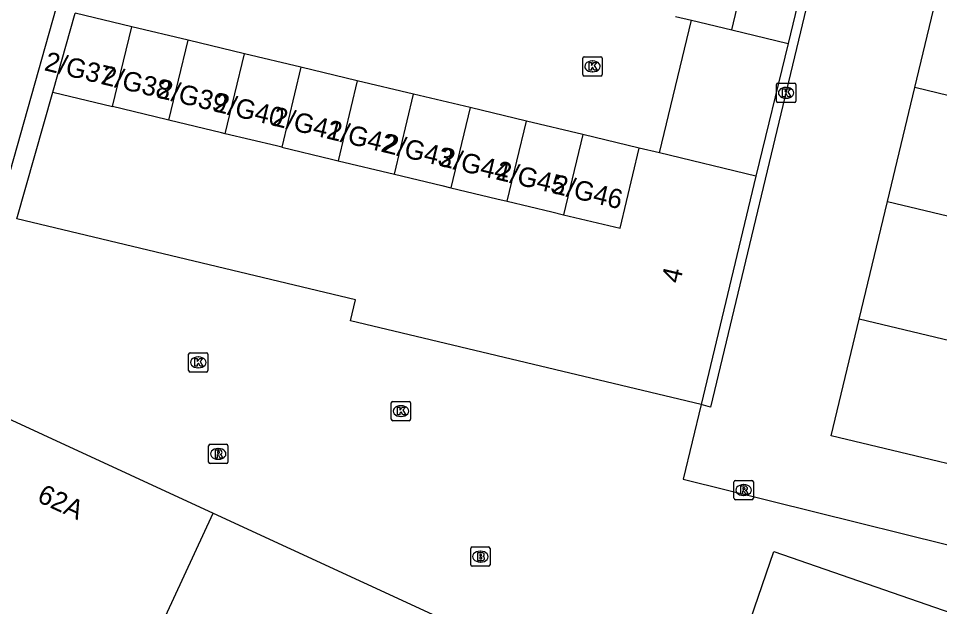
# Model space of a CAD drawing. Extents: x 162812 to 163818, y 381639 to 382470.
# Drawn here: x 163084.27 to 163131.92, y 382070.61 to 382101.07 of the extents above; entities that cross this region are included whole.
import ezdxf

# ---------------------------------------------------------------- set-up
doc = ezdxf.new("R2010")
doc.units = 0
for name, color, linetype in [('IMGEO_Brandkraan', 7, 'Continuous'), ('IMGEO_Kolk', 7, 'Continuous'), ('IMGEO_Pand', 7, 'Continuous'), ('IMGEO_Pand_nummerreeks', 7, 'Continuous'), ('IMGEO_Parkeervlak_open', 7, 'Continuous'), ('IMGEO_Rijbaan_lokaal_open', 7, 'Continuous'), ('IMGEO_Rioolput', 7, 'Continuous')]:
    doc.layers.add(name, color=color, linetype=linetype)

msp = doc.modelspace()

# ---------------------------------------------------------------- linework, layer by layer
at = {"layer": 'IMGEO_Brandkraan'}
for p, q in [((163107.741, 382073.698), (163108.593, 382073.698)), ((163107.666, 382072.772), (163107.666, 382073.624)), ((163108.154, 382073.478), (163108.179, 382073.478)), ((163108.667, 382073.624), (163108.667, 382072.772)), ((163108.177, 382072.918), (163108.152, 382072.918)), ((163108.593, 382072.698), (163107.741, 382072.698))]:
    msp.add_line(p, q, dxfattribs=at)
for points in [[(163107.741, 382073.698), (163108.593, 382073.698)], [(163107.666, 382072.772), (163107.666, 382073.624)], [(163108.014, 382073.398), (163108.014, 382072.998), (163108.227, 382072.998)], [(163108.245, 382073.398), (163108.014, 382073.398)], [(163108.193, 382073.317), (163108.139, 382073.317), (163108.139, 382073.241)], [(163108.139, 382073.241), (163108.192, 382073.241)], [(163108.667, 382073.624), (163108.667, 382072.772)], [(163108.201, 382073.165), (163108.139, 382073.165), (163108.139, 382073.084)], [(163108.139, 382073.084), (163108.201, 382073.084)], [(163108.593, 382072.698), (163107.741, 382072.698)]]:
    msp.add_lwpolyline(points, dxfattribs=at)
for centre, radius, start, end in [((163107.743, 382073.622), 0.0765, 91.552, 178.448), ((163107.743, 382073.622), 0.0765, 91.552, 178.448), ((163108.591, 382073.622), 0.0765, 1.552, 88.448), ((163108.591, 382073.622), 0.0765, 1.552, 88.448), ((163108.194, 382073.279), 0.0379, 267.8285, 90.9355), ((163108.249, 382073.253), 0.145, 59.4692, 91.5367), ((163108.274, 382073.3), 0.0922, 285.5137, 58.1501), ((163108.279, 382073.108), 0.105, 301.3115, 78.989), ((163107.743, 382072.774), 0.0765, 181.552, 268.448), ((163107.743, 382072.774), 0.0765, 181.552, 268.448), ((163108.202, 382073.124), 0.0404, 269.8759, 90.5077), ((163108.233, 382073.249), 0.251, 268.6676, 293.5347), ((163108.591, 382072.774), 0.0765, 271.552, 358.448), ((163108.591, 382072.774), 0.0765, 271.552, 358.448)]:
    msp.add_arc(centre, radius, start, end, dxfattribs=at)
for centre, major_axis, ratio, start_param, end_param in [((163108.153, 382073.198), (-0.387, 0.002), 0.722429, 4.712389, 7.853982), ((163108.178, 382073.198), (-0.39, 0.002), 0.717154, 1.570796, 4.712389)]:
    msp.add_ellipse(centre, major_axis=major_axis, ratio=ratio, start_param=start_param, end_param=end_param, dxfattribs=at)
at = {"layer": 'IMGEO_Kolk'}
for p, q in [((163113.465, 382098.158), (163113.465, 382099.01)), ((163113.54, 382099.084), (163114.392, 382099.084)), ((163114.466, 382099.01), (163114.466, 382098.158)), ((163113.953, 382098.864), (163113.978, 382098.864)), ((163114.392, 382098.084), (163113.54, 382098.084)), ((163113.976, 382098.304), (163113.951, 382098.304)), ((163123.481, 382096.789), (163123.481, 382097.641)), ((163123.556, 382097.715), (163124.408, 382097.715)), ((163123.969, 382097.495), (163123.994, 382097.495)), ((163124.482, 382097.641), (163124.482, 382096.789)), ((163124.408, 382096.715), (163123.556, 382096.715)), ((163123.992, 382096.935), (163123.967, 382096.935)), ((163093.071, 382082.831), (163093.071, 382083.683)), ((163093.146, 382083.757), (163093.998, 382083.757)), ((163094.072, 382083.683), (163094.072, 382082.831)), ((163093.559, 382083.537), (163093.584, 382083.537)), ((163093.998, 382082.757), (163093.146, 382082.757)), ((163093.582, 382082.977), (163093.557, 382082.977)), ((163103.557, 382080.31), (163103.557, 382081.162)), ((163103.632, 382081.236), (163104.484, 382081.236)), ((163104.045, 382081.016), (163104.07, 382081.016)), ((163104.558, 382081.162), (163104.558, 382080.31)), ((163104.068, 382080.456), (163104.043, 382080.456)), ((163104.484, 382080.236), (163103.632, 382080.236))]:
    msp.add_line(p, q, dxfattribs=at)
for points in [[(163113.465, 382098.158), (163113.465, 382099.01)], [(163113.54, 382099.084), (163114.392, 382099.084)], [(163114.466, 382099.01), (163114.466, 382098.158)], [(163113.786, 382098.784), (163113.909, 382098.784), (163113.909, 382098.633), (163114.039, 382098.784), (163114.203, 382098.784), (163114.057, 382098.633), (163114.21, 382098.384), (163114.058, 382098.384), (163113.973, 382098.548), (163113.909, 382098.481), (163113.909, 382098.384), (163113.786, 382098.384), (163113.786, 382098.784)], [(163114.392, 382098.084), (163113.54, 382098.084)], [(163123.481, 382096.789), (163123.481, 382097.641)], [(163123.556, 382097.715), (163124.408, 382097.715)], [(163124.482, 382097.641), (163124.482, 382096.789)], [(163123.802, 382097.415), (163123.925, 382097.415), (163123.925, 382097.264), (163124.055, 382097.415), (163124.219, 382097.415), (163124.073, 382097.264), (163124.226, 382097.015), (163124.074, 382097.015), (163123.989, 382097.179), (163123.925, 382097.112), (163123.925, 382097.015), (163123.802, 382097.015), (163123.802, 382097.415)], [(163124.408, 382096.715), (163123.556, 382096.715)], [(163093.071, 382082.831), (163093.071, 382083.683)], [(163093.146, 382083.757), (163093.998, 382083.757)], [(163094.072, 382083.683), (163094.072, 382082.831)], [(163093.392, 382083.457), (163093.515, 382083.457), (163093.515, 382083.306), (163093.645, 382083.457), (163093.809, 382083.457), (163093.663, 382083.306), (163093.816, 382083.057), (163093.664, 382083.057), (163093.579, 382083.221), (163093.515, 382083.154), (163093.515, 382083.057), (163093.392, 382083.057), (163093.392, 382083.457)], [(163093.998, 382082.757), (163093.146, 382082.757)], [(163103.557, 382080.31), (163103.557, 382081.162)], [(163103.632, 382081.236), (163104.484, 382081.236)], [(163103.878, 382080.936), (163104.001, 382080.936), (163104.001, 382080.785), (163104.131, 382080.936), (163104.295, 382080.936), (163104.149, 382080.785), (163104.302, 382080.536), (163104.15, 382080.536), (163104.065, 382080.7), (163104.001, 382080.633), (163104.001, 382080.536), (163103.878, 382080.536), (163103.878, 382080.936)], [(163104.558, 382081.162), (163104.558, 382080.31)], [(163104.484, 382080.236), (163103.632, 382080.236)]]:
    msp.add_lwpolyline(points, dxfattribs=at)
for centre, start, end in [((163113.542, 382099.008), 91.552, 178.448), ((163113.542, 382099.008), 91.552, 178.448), ((163114.39, 382099.008), 1.552, 88.448), ((163114.39, 382099.008), 1.552, 88.448), ((163113.542, 382098.16), 181.552, 268.448), ((163113.542, 382098.16), 181.552, 268.448), ((163114.39, 382098.16), 271.552, 358.448), ((163114.39, 382098.16), 271.552, 358.448), ((163123.558, 382097.639), 91.552, 178.448), ((163123.558, 382097.639), 91.552, 178.448), ((163124.406, 382097.639), 1.552, 88.448), ((163124.406, 382097.639), 1.552, 88.448), ((163123.558, 382096.791), 181.552, 268.448), ((163123.558, 382096.791), 181.552, 268.448), ((163124.406, 382096.791), 271.552, 358.448), ((163124.406, 382096.791), 271.552, 358.448), ((163093.148, 382083.681), 91.552, 178.448), ((163093.148, 382083.681), 91.552, 178.448), ((163093.996, 382083.681), 1.552, 88.448), ((163093.996, 382083.681), 1.552, 88.448), ((163093.148, 382082.833), 181.552, 268.448), ((163093.148, 382082.833), 181.552, 268.448), ((163093.996, 382082.833), 271.552, 358.448), ((163093.996, 382082.833), 271.552, 358.448), ((163103.634, 382081.16), 91.552, 178.448), ((163103.634, 382081.16), 91.552, 178.448), ((163104.482, 382081.16), 1.552, 88.448), ((163104.482, 382081.16), 1.552, 88.448), ((163103.634, 382080.312), 181.552, 268.448), ((163103.634, 382080.312), 181.552, 268.448), ((163104.482, 382080.312), 271.552, 358.448), ((163104.482, 382080.312), 271.552, 358.448)]:
    msp.add_arc(centre, 0.0765, start, end, dxfattribs=at)
for centre, major_axis, ratio, start_param, end_param in [((163113.952, 382098.584), (-0.387, 0.002), 0.722429, 4.712389, 7.853982), ((163113.977, 382098.584), (-0.39, 0.002), 0.717154, 1.570796, 4.712389), ((163123.968, 382097.215), (-0.387, 0.002), 0.722429, 4.712389, 7.853982), ((163123.993, 382097.215), (-0.39, 0.002), 0.717154, 1.570796, 4.712389), ((163093.558, 382083.257), (-0.387, 0.002), 0.722429, 4.712389, 7.853982), ((163093.583, 382083.257), (-0.39, 0.002), 0.717154, 1.570796, 4.712389), ((163104.044, 382080.736), (-0.387, 0.002), 0.722429, 4.712389, 7.853982), ((163104.069, 382080.736), (-0.39, 0.002), 0.717154, 1.570796, 4.712389)]:
    msp.add_ellipse(centre, major_axis=major_axis, ratio=ratio, start_param=start_param, end_param=end_param, dxfattribs=at)
at = {"layer": 'IMGEO_Pand'}
for points in [[(163121.172, 382100.47), (163122.389, 382105.559)], [(163125.304, 382104.861), (163124.086, 382099.773)], [(163130.633, 382097.486), (163132.033, 382103.327)], [(163086.046, 382097.241), (163087.209, 382101.336)], [(163090.127, 382100.638), (163087.209, 382101.336)], [(163118.257, 382101.168), (163119.083, 382100.97)], [(163119.083, 382100.97), (163121.172, 382100.47)], [(163089.136, 382096.5), (163090.127, 382100.638)], [(163093.044, 382099.939), (163090.127, 382100.638)], [(163121.172, 382100.47), (163124.086, 382099.773)], [(163092.053, 382095.8), (163093.044, 382099.939)], [(163095.962, 382099.241), (163093.044, 382099.939)], [(163094.97, 382095.1), (163095.962, 382099.241)], [(163098.879, 382098.542), (163095.962, 382099.241)], [(163098.879, 382098.542), (163097.888, 382094.4)], [(163101.797, 382097.844), (163098.879, 382098.542)], [(163101.797, 382097.844), (163100.805, 382093.7)], [(163104.714, 382097.145), (163101.797, 382097.844)], [(163129.221, 382091.594), (163130.633, 382097.486)], [(163135.33, 382096.359), (163130.633, 382097.486)], [(163084.187, 382090.696), (163086.046, 382097.241)], [(163086.046, 382097.241), (163089.136, 382096.5)], [(163103.722, 382092.999), (163104.714, 382097.145)], [(163107.632, 382096.447), (163104.714, 382097.145)], [(163092.053, 382095.8), (163091.918, 382095.832), (163089.136, 382096.5)], [(163107.632, 382096.447), (163106.639, 382092.299)], [(163110.55, 382095.749), (163107.632, 382096.447)], [(163094.97, 382095.1), (163094.768, 382095.148), (163092.053, 382095.8)], [(163109.556, 382091.599), (163110.55, 382095.749)], [(163113.467, 382095.05), (163110.55, 382095.749)], [(163097.888, 382094.4), (163097.618, 382094.464), (163094.97, 382095.1)], [(163113.467, 382095.05), (163112.473, 382090.899)], [(163116.385, 382094.352), (163113.467, 382095.05)], [(163097.888, 382094.4), (163100.468, 382093.78), (163100.805, 382093.7)], [(163112.473, 382090.899), (163115.391, 382090.199), (163116.385, 382094.352)], [(163117.432, 382094.101), (163116.385, 382094.352)], [(163100.805, 382093.7), (163103.722, 382092.999)], [(163122.418, 382092.908), (163117.432, 382094.101)], [(163103.722, 382092.999), (163106.167, 382092.413), (163106.639, 382092.299)], [(163122.418, 382092.908), (163119.585, 382081.072)], [(163106.639, 382092.299), (163109.017, 382091.729), (163109.556, 382091.599)], [(163109.556, 382091.599), (163111.867, 382091.045), (163112.473, 382090.899)], [(163127.761, 382085.503), (163129.221, 382091.594)], [(163129.221, 382091.594), (163133.917, 382090.468)], [(163119.585, 382081.072), (163101.444, 382085.414), (163101.704, 382086.503), (163084.187, 382090.696)], [(163066.455, 382085.51), (163081.226, 382081.513), (163094.344, 382075.452)], [(163137.842, 382076.687), (163126.31, 382079.45), (163127.761, 382085.503)], [(163149.33, 382080.33), (163127.761, 382085.503)], [(163089.408, 382064.775), (163094.344, 382075.452)], [(163094.344, 382075.452), (163113.901, 382066.416)], [(163121.353, 382067.628), (163123.339, 382073.465), (163134.752, 382069.505)]]:
    msp.add_lwpolyline(points, dxfattribs=at)
at = {"layer": 'IMGEO_Parkeervlak_open'}
msp.add_lwpolyline([(163090.13, 382111.765), (163089.146, 382112.062), (163081.605, 382085.282), (163079.424, 382085.941), (163080.019, 382087.859), (163065.988, 382092.126), (163065.424, 382090.228), (163059.693, 382091.916)], dxfattribs=at)
at = {"layer": 'IMGEO_Rijbaan_lokaal_open'}
for points in [[(163129.714, 382123.244), (163130.175, 382123.133), (163120.073, 382080.932), (163119.585, 382081.072)], [(163117.432, 382094.101), (163119.083, 382100.97)], [(163124.086, 382099.773), (163122.418, 382092.908)], [(163119.585, 382081.072), (163118.665, 382077.202), (163145.899, 382070.444), (163146.816, 382073.136)]]:
    msp.add_lwpolyline(points, dxfattribs=at)
at = {"layer": 'IMGEO_Rioolput'}
for p, q in [((163094.104, 382078.091), (163094.104, 382078.943)), ((163094.179, 382079.017), (163095.031, 382079.017)), ((163095.105, 382078.943), (163095.105, 382078.091)), ((163094.592, 382078.797), (163094.617, 382078.797)), ((163095.031, 382078.017), (163094.179, 382078.017)), ((163094.615, 382078.237), (163094.59, 382078.237)), ((163121.286, 382076.22), (163121.286, 382077.072)), ((163121.361, 382077.146), (163122.213, 382077.146)), ((163122.287, 382077.072), (163122.287, 382076.22)), ((163121.774, 382076.926), (163121.799, 382076.926)), ((163122.213, 382076.146), (163121.361, 382076.146)), ((163121.797, 382076.366), (163121.772, 382076.366))]:
    msp.add_line(p, q, dxfattribs=at)
for points in [[(163094.104, 382078.091), (163094.104, 382078.943)], [(163094.179, 382079.017), (163095.031, 382079.017)], [(163095.105, 382078.943), (163095.105, 382078.091)], [(163094.693, 382078.715), (163094.441, 382078.717), (163094.441, 382078.317)], [(163094.441, 382078.317), (163094.565, 382078.317), (163094.565, 382078.479), (163094.576, 382078.479)], [(163094.619, 382078.636), (163094.565, 382078.636), (163094.565, 382078.555)], [(163094.565, 382078.555), (163094.617, 382078.555)], [(163094.623, 382078.45), (163094.694, 382078.317), (163094.834, 382078.317), (163094.769, 382078.443)], [(163095.031, 382078.017), (163094.179, 382078.017)], [(163121.286, 382076.22), (163121.286, 382077.072)], [(163121.361, 382077.146), (163122.213, 382077.146)], [(163122.287, 382077.072), (163122.287, 382076.22)], [(163121.875, 382076.844), (163121.623, 382076.846), (163121.623, 382076.446)], [(163121.623, 382076.446), (163121.747, 382076.446), (163121.747, 382076.608), (163121.758, 382076.608)], [(163121.801, 382076.765), (163121.747, 382076.765), (163121.747, 382076.684)], [(163121.747, 382076.684), (163121.799, 382076.684)], [(163121.805, 382076.579), (163121.876, 382076.446), (163122.016, 382076.446), (163121.951, 382076.572)], [(163122.213, 382076.146), (163121.361, 382076.146)]]:
    msp.add_lwpolyline(points, dxfattribs=at)
for centre, radius, start, end in [((163094.181, 382078.941), 0.0765, 91.552, 178.448), ((163094.181, 382078.941), 0.0765, 91.552, 178.448), ((163095.029, 382078.941), 0.0765, 1.552, 88.448), ((163095.029, 382078.941), 0.0765, 1.552, 88.448), ((163094.575, 382078.426), 0.0533, 26.0293, 88.6989), ((163094.601, 382078.744), 0.19, 274.7715, 282.9687), ((163094.625, 382078.54), 0.0964, 77.0061, 93.1865), ((163094.639, 382078.597), 0.0378, 276.6634, 79.6772), ((163094.692, 382078.605), 0.109, 350.3612, 89.416), ((163094.69, 382078.605), 0.112, 277.5842, 350.9817), ((163094.674, 382078.39), 0.108, 29.5134, 73.7905), ((163094.181, 382078.093), 0.0765, 181.552, 268.448), ((163094.181, 382078.093), 0.0765, 181.552, 268.448), ((163095.029, 382078.093), 0.0765, 271.552, 358.448), ((163095.029, 382078.093), 0.0765, 271.552, 358.448), ((163121.363, 382077.07), 0.0765, 91.552, 178.448), ((163121.363, 382077.07), 0.0765, 91.552, 178.448), ((163122.211, 382077.07), 0.0765, 1.552, 88.448), ((163122.211, 382077.07), 0.0765, 1.552, 88.448), ((163121.757, 382076.555), 0.0533, 26.0293, 88.6989), ((163121.783, 382076.873), 0.19, 274.7715, 282.9687), ((163121.807, 382076.669), 0.0964, 77.0061, 93.1865), ((163121.821, 382076.726), 0.0378, 276.6634, 79.6772), ((163121.874, 382076.734), 0.109, 350.3612, 89.416), ((163121.872, 382076.734), 0.112, 277.5842, 350.9817), ((163121.856, 382076.519), 0.108, 29.5134, 73.7905), ((163121.363, 382076.222), 0.0765, 181.552, 268.448), ((163121.363, 382076.222), 0.0765, 181.552, 268.448), ((163122.211, 382076.222), 0.0765, 271.552, 358.448), ((163122.211, 382076.222), 0.0765, 271.552, 358.448)]:
    msp.add_arc(centre, radius, start, end, dxfattribs=at)
for centre, major_axis, ratio, start_param, end_param in [((163094.591, 382078.517), (-0.387, 0.002), 0.722429, 4.712389, 7.853982), ((163094.616, 382078.517), (-0.39, 0.002), 0.717154, 1.570796, 4.712389), ((163121.773, 382076.646), (-0.387, 0.002), 0.722429, 4.712389, 7.853982), ((163121.798, 382076.646), (-0.39, 0.002), 0.717154, 1.570796, 4.712389)]:
    msp.add_ellipse(centre, major_axis=major_axis, ratio=ratio, start_param=start_param, end_param=end_param, dxfattribs=at)

# ---------------------------------------------------------------- texts
at = {"layer": 'IMGEO_Pand_nummerreeks'}
for s, rotation, p in [('2/G37', 346.402, (163085.56, 382098.393)), ('2/G38', 346.402, (163088.483, 382097.686)), ('2/G39', 346.402, (163091.397, 382096.981)), ('2/G40', 346.402, (163094.324, 382096.274)), ('2/G41', 346.402, (163097.348, 382095.542)), ('2/G42', 346.402, (163100.154, 382094.863)), ('2/G43', 346.402, (163103.08, 382094.155)), ('2/G44', 346.402, (163106, 382093.449)), ('2/G45', 346.402, (163108.92, 382092.743)), ('2/G46', 346.402, (163111.841, 382092.036)), ('4', 76.5392, (163118.486, 382087.308)), ('62A', 335.2014, (163085.178, 382076.074))]:
    msp.add_text(s, height=1, rotation=rotation, dxfattribs=at).set_placement(p)

doc.saveas('drawing.dxf')
